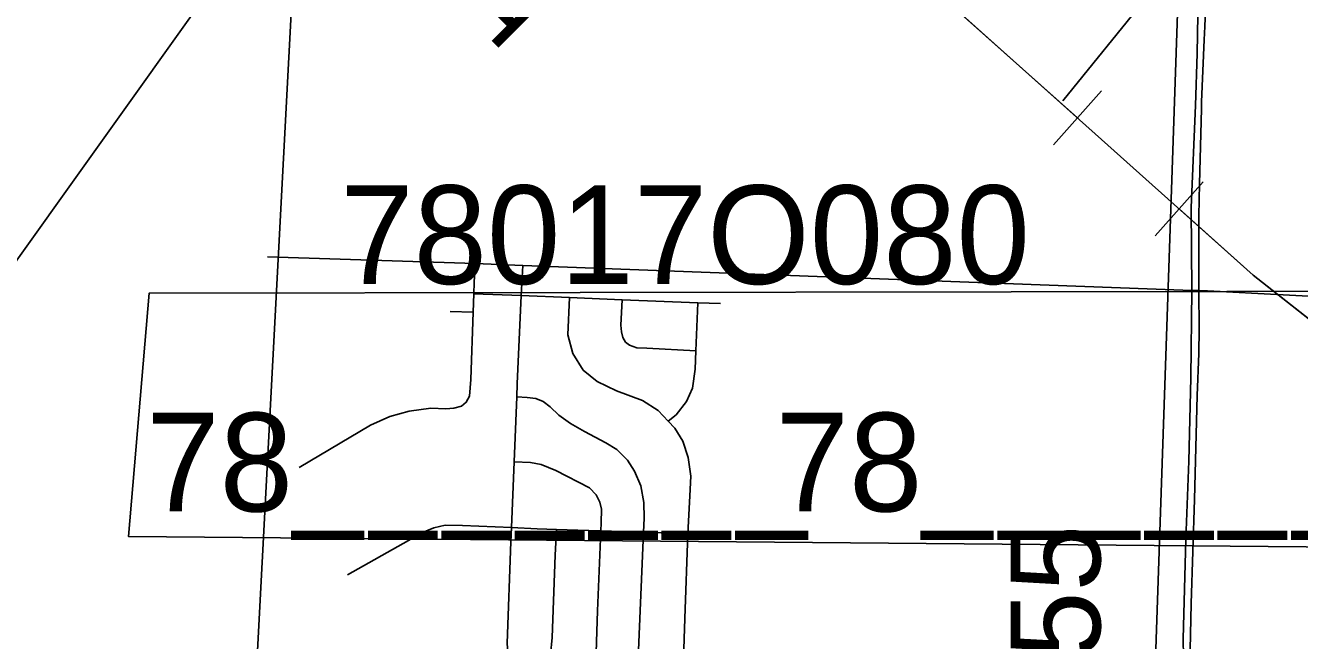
# Model space of a CAD drawing. Extents: x -132.8 to -73.3, y -60 to -26.
# Drawn here: x -125.208 to -123.787, y -52.075 to -51.389 of the extents above; entities that cross this region are included whole.
import ezdxf

# ---------------------------------------------------------------- set-up
doc = ezdxf.new("R2010")
doc.units = 0
for name, color, linetype in [('tdCoCityStreetMajor', 7, 'Continuous'), ('tdCoCityStreetMinor', 7, 'Continuous'), ('tdCoPipe', 7, 'Continuous'), ('tdCoSectLine', 7, 'Continuous'), ('tdCoStrucPriMaintName', 7, 'Continuous'), ('tdStHwyIntRefPost1', 7, 'Continuous'), ('tdStHwyPriRefPost1', 7, 'Continuous'), ('tdStHwyPriRefPost5', 7, 'Continuous')]:
    doc.layers.add(name, color=color, linetype=linetype)

msp = doc.modelspace()

# ---------------------------------------------------------------- linework, layer by layer
at = {"layer": 'tdCoCityStreetMajor'}
for points in [[(-123.8994, -51.3137), (-123.9016, -51.4205), (-123.9034, -51.4787), (-123.908, -51.5925), (-123.9075, -51.6849), (-123.9086, -51.7824), (-123.9107, -51.8752), (-123.9142, -51.9622), (-123.9169, -52.0734), (-123.9166, -52.0937)], [(-123.9093, -52.0857), (-123.9081, -52.034), (-123.9043, -51.9182), (-123.9014, -51.8022), (-123.8997, -51.7554), (-123.8992, -51.7281), (-123.8994, -51.6851), (-123.8994, -51.6017), (-123.8987, -51.566), (-123.8967, -51.4822), (-123.8965, -51.4744), (-123.8936, -51.4055), (-123.893, -51.3903), (-123.89, -51.3137)]]:
    msp.add_lwpolyline(points, dxfattribs=at)
at = {"layer": 'tdCoCityStreetMinor'}
for p, q in [((-124.9379, -51.6474), (-124.7063, -51.655)), ((-124.7063, -51.655), (-124.6533, -51.6569)), ((-124.6549, -51.6907), (-124.6533, -51.6569)), ((-124.7085, -51.7093), (-124.7079, -51.6886)), ((-124.7079, -51.6886), (-124.6549, -51.6907)), ((-124.6549, -51.6907), (-124.6011, -51.6929)), ((-124.6011, -51.6929), (-124.5425, -51.6952)), ((-124.5425, -51.6952), (-124.4581, -51.6986)), ((-124.4601, -51.7521), (-124.4581, -51.6986)), ((-124.4581, -51.6986), (-124.4328, -51.6996)), ((-124.7341, -51.7085), (-124.7085, -51.7093)), ((-124.6628, -51.8759), (-124.6599, -51.8035)), ((-124.6658, -51.9495), (-124.6628, -51.8759)), ((-124.5661, -51.9531), (-124.5185, -51.9547)), ((-124.5185, -51.9547), (-124.4693, -51.9564))]:
    msp.add_line(p, q, dxfattribs=at)
for points in [[(-124.7079, -51.6886), (-124.7075, -51.6762), (-124.7063, -51.655)], [(-124.6533, -51.6569), (-123.9075, -51.6849), (-123.9075, -51.6849), (-123.9039, -51.685), (-123.8994, -51.6851), (-123.8899, -51.6855), (-123.7213, -51.6943), (-123.6996, -51.6973), (-123.683, -51.7), (-123.6756, -51.7027), (-123.6616, -51.7072)], [(-124.6599, -51.8035), (-124.6593, -51.7892), (-124.6549, -51.6907)], [(-124.491, -51.8307), (-124.5021, -51.8189), (-124.5198, -51.8076), (-124.5487, -51.797), (-124.5701, -51.7864), (-124.5857, -51.7738), (-124.5975, -51.7553), (-124.6029, -51.7344), (-124.6011, -51.6929)], [(-124.4601, -51.7521), (-124.5149, -51.7494), (-124.5262, -51.7489), (-124.5341, -51.746), (-124.5386, -51.7425), (-124.5418, -51.7373), (-124.5433, -51.7312), (-124.5437, -51.7238), (-124.5425, -51.6952)], [(-124.9023, -51.8823), (-124.8229, -51.835), (-124.8015, -51.8254), (-124.7797, -51.8194), (-124.7558, -51.8162), (-124.7388, -51.817), (-124.7299, -51.8162), (-124.7216, -51.814), (-124.7161, -51.8096), (-124.7161, -51.8094), (-124.7127, -51.8027), (-124.7109, -51.7844), (-124.7085, -51.7093)], [(-124.491, -51.8307), (-124.4823, -51.8236), (-124.4708, -51.8088), (-124.4641, -51.794), (-124.4609, -51.7728), (-124.4601, -51.7521)], [(-124.5185, -51.9547), (-124.5179, -51.9388), (-124.5181, -51.9213), (-124.5216, -51.903), (-124.5287, -51.8863), (-124.5366, -51.8744), (-124.5484, -51.8624), (-124.5605, -51.8547), (-124.5844, -51.8424), (-124.6, -51.8335), (-124.613, -51.8239), (-124.6227, -51.8148), (-124.6306, -51.8088), (-124.6387, -51.8056), (-124.6483, -51.8042), (-124.6599, -51.8035)], [(-124.4693, -51.9564), (-124.4668, -51.9141), (-124.4658, -51.8919), (-124.4688, -51.8712), (-124.4747, -51.8532), (-124.4836, -51.8387), (-124.491, -51.8307)], [(-124.5661, -51.9531), (-124.5657, -51.9442), (-124.5654, -51.9287), (-124.5672, -51.921), (-124.5714, -51.9127), (-124.5788, -51.905), (-124.6162, -51.8858), (-124.6325, -51.8791), (-124.6446, -51.8769), (-124.6628, -51.8759)], [(-124.8484, -52.0022), (-124.7807, -51.9637), (-124.7667, -51.9556), (-124.7524, -51.9496), (-124.7398, -51.9469), (-124.7203, -51.9472), (-124.6658, -51.9495)], [(-124.6551, -52.1314), (-124.6596, -52.1241), (-124.665, -52.1128), (-124.6694, -52.096), (-124.6707, -52.0785), (-124.6665, -51.9653), (-124.6658, -51.9495)], [(-124.6658, -51.9495), (-124.637, -51.9507), (-124.6156, -51.9514)], [(-124.6551, -52.1314), (-124.6453, -52.1247), (-124.6335, -52.1144), (-124.6261, -52.1038), (-124.6224, -52.0914), (-124.6204, -52.0722), (-124.617, -51.98), (-124.6156, -51.9514)], [(-124.6156, -51.9514), (-124.5676, -51.953), (-124.5661, -51.9531)], [(-124.5832, -52.1723), (-124.5785, -52.1551), (-124.5753, -52.1388), (-124.5721, -52.1119), (-124.5699, -52.0421), (-124.5661, -51.9531)], [(-124.5368, -52.1857), (-124.5322, -52.1699), (-124.5265, -52.1418), (-124.5238, -52.0774), (-124.5185, -51.9547)], [(-124.4918, -52.2034), (-124.4853, -52.1933), (-124.4796, -52.182), (-124.4764, -52.1642), (-124.4725, -52.0508), (-124.4693, -51.9564)]]:
    msp.add_lwpolyline(points, dxfattribs=at)
at = {"layer": 'tdCoPipe'}
for p, q in [((-124.008, -51.4623), (-124.0617, -51.5223)), ((-123.8946, -51.5638), (-123.9484, -51.6239))]:
    msp.add_line(p, q, dxfattribs=at)
for points in [[(-121.2157, -52.8223), (-121.6877, -52.7514), (-122.3495, -52.5396), (-122.8653, -52.3467), (-123.3727, -52.0346), (-123.839, -51.6678), (-124.3496, -51.2107), (-124.8408, -50.7878), (-125.1064, -50.5242), (-125.4412, -50.1004), (-125.6364, -49.8244), (-125.7389, -49.6316), (-125.7787, -49.5097)], [(-124.0349, -51.4924), (-124.2595, -51.2914)], [(-123.6892, -51.7856), (-123.839, -51.6678), (-123.9215, -51.5939)]]:
    msp.add_lwpolyline(points, dxfattribs=at)
at = {"layer": 'tdCoSectLine'}
for points in [[(-124.9527, -52.1571), (-124.8991, -51.1427)], [(-123.9512, -52.1941), (-123.9173, -51.2011)]]:
    msp.add_lwpolyline(points, dxfattribs=at)
at = {"layer": 'tdCoStrucPriMaintName'}
for p, q in [((-124.051, -51.4733), (-123.9041, -51.2913)), ((-124.051, -51.4733), (-123.9041, -51.2913)), ((-124.051, -51.4733), (-123.9041, -51.2913)), ((-125.2537, -51.7019), (-124.9688, -51.3028)), ((-125.2537, -51.7019), (-124.9688, -51.3028)), ((-125.2537, -51.7019), (-124.9688, -51.3028))]:
    msp.add_line(p, q, dxfattribs=at)
msp.add_lwpolyline([(-121.6398, -51.5166), (-121.8568, -51.6824), (-122.0721, -51.4271), (-123.6205, -51.4223), (-123.6284, -51.6856), (-125.0698, -51.6881), (-125.0927, -51.9593), (-121.6624, -51.9895), (-121.8568, -51.6824)], dxfattribs=at)
msp.add_lwpolyline([(-121.6398, -51.5166), (-121.8568, -51.6824), (-122.0721, -51.4271), (-123.6205, -51.4223), (-123.6284, -51.6856), (-125.0698, -51.6881), (-125.0927, -51.9593), (-121.6624, -51.9895), (-121.8568, -51.6824)], dxfattribs=at)
msp.add_lwpolyline([(-121.6398, -51.5166), (-121.8568, -51.6824), (-122.0721, -51.4271), (-123.6205, -51.4223), (-123.6284, -51.6856), (-125.0698, -51.6881), (-125.0927, -51.9593), (-121.6624, -51.9895), (-121.8568, -51.6824)], dxfattribs=at)

# ---------------------------------------------------------------- texts
for s, p in [('78017O080', (-124.8567, -51.6777)), ('78017O080', (-124.8567, -51.6777)), ('78017O080', (-124.8567, -51.6777)), ('78_______', (-125.0729, -51.9314)), ('78_______', (-125.0729, -51.9314)), ('78_______', (-125.0729, -51.9314)), ('78_______', (-124.3713, -51.9314)), ('78_______', (-124.3713, -51.9314)), ('78_______', (-124.3713, -51.9314))]:
    msp.add_text(s, height=0.11, dxfattribs=at).set_placement(p)
at = {"layer": 'tdStHwyIntRefPost1'}
msp.add_text('1‒‒', height=0.1, rotation=45, dxfattribs=at).set_placement((-124.6874, -51.4212))
at = {"layer": 'tdStHwyPriRefPost1'}
msp.add_text('‒‒55', height=0.1, rotation=90, dxfattribs=at).set_placement((-124.0094, -52.2438))
at = {"layer": 'tdStHwyPriRefPost5'}
msp.add_text('‒‒55', height=0.1, rotation=90, dxfattribs=at).set_placement((-124.0094, -52.2438))

doc.saveas('drawing.dxf')
